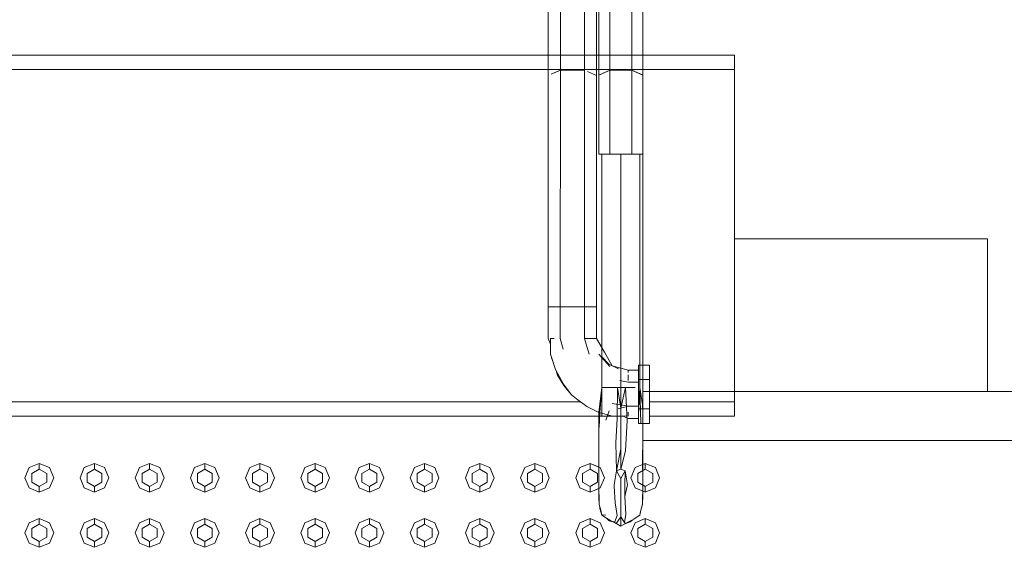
# Model space of a CAD drawing. Header units: millimetres. Extents: x 321 to 585, y -277 to 9.
# Tile 737 of 1056: x 354.607 to 356.32, y -33.386 to -32.468. Entities that reach past the tile are written whole.
import ezdxf

# ---------------------------------------------------------------- set-up
doc = ezdxf.new("R2010")
doc.units = ezdxf.units.MM
doc.header["$MEASUREMENT"] = 0
for name, color, linetype, lineweight in [('IFC-Corrimão-Contorno', 36, 'Continuous', 5), ('IFC-Elemento construtivo genérico-Contorno', 253, 'Continuous', 5), ('IFC-Escada-Contorno', 32, 'Continuous', 5), ('IFC-Laje-Contorno', 134, 'Continuous', 5), ('IFC-Lance de escada-Contorno', 32, 'Continuous', 5), ('IFC-Parede-Contorno', 42, 'Continuous', 5)]:
    doc.layers.add(name, color=color, linetype=linetype, lineweight=lineweight)

msp = doc.modelspace()

# ---------------------------------------------------------------- linework, layer by layer
at = {"layer": 'IFC-Corrimão-Contorno', "color": 7, "lineweight": 5}
for p, q in [((355.6145, -32.5639), (355.6145, -31.5014)), ((355.6336, -32.5554), (355.6336, -31.5014)), ((355.6717, -32.5554), (355.6717, -31.5014)), ((355.6145, -32.5639), (355.6336, -32.5554)), ((355.6145, -32.5639), (355.6288, -32.5576)), ((355.6145, -32.5639), (355.6193, -32.5618)), ((355.6145, -32.7014), (355.6145, -32.5639)), ((355.6193, -32.5618), (355.6288, -32.5576)), ((355.6288, -32.5576), (355.6336, -32.5554)), ((355.6336, -32.7014), (355.6336, -32.5554)), ((355.6336, -32.5554), (355.6717, -32.5554)), ((355.6717, -32.7014), (355.6717, -32.5554)), ((355.6717, -32.5554), (355.6764, -32.5576)), ((355.6717, -32.5554), (355.6907, -32.5639)), ((355.6717, -32.5554), (355.6812, -32.5597)), ((355.6717, -32.5554), (355.6844, -32.5611)), ((355.6717, -32.5554), (355.686, -32.5618)), ((355.6764, -32.5576), (355.6907, -32.5639)), ((355.6764, -32.5576), (355.6812, -32.5597)), ((355.6812, -32.5597), (355.6907, -32.5639)), ((355.6844, -32.5611), (355.6907, -32.5639)), ((355.686, -32.5618), (355.6907, -32.5639)), ((355.6145, -32.7014), (355.6336, -32.7014)), ((355.6196, -33.1078), (355.6196, -32.7014)), ((355.6336, -32.7014), (355.6717, -32.7014)), ((355.6526, -33.1078), (355.6526, -32.7014)), ((355.6717, -32.7014), (355.6841, -32.7014)), ((355.6841, -32.7014), (355.6907, -32.7014)), ((355.6856, -33.1078), (355.6856, -32.7014)), ((355.6146, -33.1513), (355.6196, -33.1078)), ((355.6163, -33.1514), (355.6196, -33.1078)), ((355.6196, -33.1575), (355.6196, -33.1078)), ((355.6196, -33.1078), (355.6526, -33.1078)), ((355.6279, -33.1078), (355.6361, -33.1078)), ((355.6361, -33.1078), (355.6467, -33.1078)), ((355.6461, -33.1619), (355.6467, -33.1078)), ((355.6467, -33.1078), (355.6526, -33.1435)), ((355.6467, -33.1078), (355.6526, -33.1078)), ((355.6526, -33.1435), (355.6526, -33.1078)), ((355.6526, -33.1435), (355.6609, -33.1078)), ((355.6526, -33.1078), (355.6774, -33.1078)), ((355.6526, -33.1078), (355.6609, -33.1078)), ((355.6609, -33.1078), (355.6637, -33.165)), ((355.6609, -33.1078), (355.6691, -33.1078)), ((355.6831, -33.1551), (355.6856, -33.1078)), ((355.6856, -33.1078), (355.6877, -33.1689)), ((355.6856, -33.1078), (355.6903, -33.1379)), ((355.6145, -33.1952), (355.6146, -33.1513)), ((355.6146, -33.1513), (355.6149, -33.1772)), ((355.6149, -33.1772), (355.6163, -33.1514)), ((355.6268, -33.1646), (355.6321, -33.1481)), ((355.6526, -33.1787), (355.6526, -33.1435)), ((355.6903, -33.1379), (355.6907, -33.1513)), ((355.6439, -33.2041), (355.6461, -33.1619)), ((355.6609, -33.2182), (355.6637, -33.165)), ((355.6526, -33.2142), (355.6526, -33.1787)), ((355.6526, -33.1791), (355.6526, -33.1787)), ((355.6526, -33.2497), (355.6526, -33.1791)), ((355.6145, -33.1952), (355.6146, -33.2377)), ((355.6145, -33.2078), (355.6145, -33.2045)), ((355.6439, -33.2041), (355.6452, -33.2527)), ((355.6906, -33.2377), (355.6907, -33.1952)), ((355.6907, -33.2041), (355.6907, -33.2078)), ((355.6145, -33.2078), (355.6146, -33.2388)), ((355.6452, -33.2527), (355.6526, -33.2142)), ((355.6526, -33.2497), (355.6609, -33.2182)), ((355.6907, -33.2409), (355.6907, -33.2078)), ((355.6146, -33.2656), (355.6146, -33.2377)), ((355.6146, -33.2388), (355.6146, -33.2524)), ((355.6906, -33.2377), (355.6907, -33.264)), ((355.641, -33.2769), (355.6452, -33.2527)), ((355.6452, -33.2527), (355.6526, -33.2497)), ((355.6452, -33.2527), (355.6526, -33.2661)), ((355.6526, -33.2497), (355.66, -33.2526)), ((355.6526, -33.2661), (355.66, -33.2526)), ((355.6598, -33.2771), (355.66, -33.2526)), ((355.66, -33.2526), (355.6643, -33.2769)), ((355.6907, -33.2525), (355.6907, -33.2409)), ((355.6145, -33.286), (355.6146, -33.2656)), ((355.6526, -33.2825), (355.6526, -33.2661)), ((355.6907, -33.264), (355.6907, -33.286)), ((355.6145, -33.286), (355.6147, -33.3008)), ((355.6145, -33.29), (355.6145, -33.2866)), ((355.6145, -33.29), (355.6146, -33.3042)), ((355.641, -33.2769), (355.6411, -33.2796)), ((355.6411, -33.2796), (355.6429, -33.3084)), ((355.6526, -33.2991), (355.6526, -33.2825)), ((355.6596, -33.2971), (355.6598, -33.2771)), ((355.6596, -33.2971), (355.6637, -33.2793)), ((355.6637, -33.2793), (355.6643, -33.2769)), ((355.6905, -33.3008), (355.6907, -33.286)), ((355.6907, -33.288), (355.6907, -33.2957)), ((355.6146, -33.3042), (355.6148, -33.3046)), ((355.6146, -33.3042), (355.6148, -33.3047)), ((355.6147, -33.3008), (355.6149, -33.3115)), ((355.6526, -33.3158), (355.6526, -33.2991)), ((355.6596, -33.2971), (355.6613, -33.3283)), ((355.6903, -33.3115), (355.6905, -33.3008)), ((355.6905, -33.3109), (355.6907, -33.2957)), ((355.6149, -33.3115), (355.6177, -33.3213)), ((355.616, -33.3152), (355.6163, -33.318)), ((355.6163, -33.318), (355.6196, -33.3301)), ((355.6177, -33.3213), (355.6196, -33.3301)), ((355.6429, -33.3084), (355.646, -33.3307)), ((355.6526, -33.3325), (355.6526, -33.3158)), ((355.6856, -33.3301), (355.6875, -33.3213)), ((355.6856, -33.3301), (355.687, -33.3235)), ((355.687, -33.3235), (355.6905, -33.3109)), ((355.6875, -33.3213), (355.6903, -33.3115)), ((355.6196, -33.3301), (355.6216, -33.3294)), ((355.6196, -33.3301), (355.6279, -33.3348)), ((355.6216, -33.3294), (355.6264, -33.3299)), ((355.6279, -33.3348), (355.6335, -33.3384)), ((355.6279, -33.3348), (355.6321, -33.3397)), ((355.6321, -33.3397), (355.6389, -33.3416)), ((355.6335, -33.3384), (355.6419, -33.3427)), ((355.6385, -33.341), (355.6526, -33.3491)), ((355.6386, -33.341), (355.6444, -33.3444)), ((355.6389, -33.3416), (355.6467, -33.3457)), ((355.6419, -33.3427), (355.646, -33.3307)), ((355.6444, -33.3443), (355.6526, -33.3325)), ((355.6526, -33.3491), (355.6526, -33.3325)), ((355.6526, -33.3325), (355.659, -33.3424)), ((355.6585, -33.3457), (355.669, -33.3412)), ((355.659, -33.3424), (355.6613, -33.3283)), ((355.6609, -33.3444), (355.666, -33.3417)), ((355.666, -33.3417), (355.6752, -33.3371)), ((355.669, -33.3412), (355.6728, -33.3383)), ((355.6752, -33.3371), (355.6774, -33.3348)), ((355.6774, -33.3348), (355.6856, -33.3301)), ((355.6419, -33.3427), (355.6444, -33.3444)), ((355.6444, -33.3444), (355.6444, -33.3443)), ((355.6444, -33.3444), (355.6526, -33.3491)), ((355.6526, -33.3491), (355.6609, -33.3443)), ((355.6526, -33.3491), (355.6609, -33.3444)), ((355.6526, -33.3491), (355.6609, -33.3444)), ((355.659, -33.3424), (355.6611, -33.3446)), ((355.6609, -33.3444), (355.661, -33.3446))]:
    msp.add_line(p, q, dxfattribs=at)
at = {"layer": 'IFC-Elemento construtivo genérico-Contorno', "lineweight": 5}
for p, q in [((354.6157, -33.2648), (354.623, -33.2471)), ((354.6157, -33.2648), (354.623, -33.2471)), ((354.623, -33.2471), (354.6407, -33.2398)), ((354.623, -33.2471), (354.6407, -33.2398)), ((354.6277, -33.2573), (354.6407, -33.2498)), ((354.6277, -33.2573), (354.6407, -33.2498)), ((354.6407, -33.2498), (354.6407, -33.2398)), ((354.6407, -33.2398), (354.6584, -33.2471)), ((354.6407, -33.2498), (354.6407, -33.2398)), ((354.6407, -33.2398), (354.6584, -33.2471)), ((354.6407, -33.2498), (354.6537, -33.2573)), ((354.6407, -33.2498), (354.6537, -33.2573)), ((354.6584, -33.2471), (354.6657, -33.2648)), ((354.6584, -33.2471), (354.6657, -33.2648)), ((354.7117, -33.2648), (354.719, -33.2471)), ((354.7117, -33.2648), (354.719, -33.2471)), ((354.719, -33.2471), (354.7367, -33.2398)), ((354.719, -33.2471), (354.7367, -33.2398)), ((354.7237, -33.2573), (354.7367, -33.2498)), ((354.7237, -33.2573), (354.7367, -33.2498)), ((354.7367, -33.2498), (354.7367, -33.2398)), ((354.7367, -33.2398), (354.7544, -33.2471)), ((354.7367, -33.2498), (354.7367, -33.2398)), ((354.7367, -33.2398), (354.7544, -33.2471)), ((354.7367, -33.2498), (354.7497, -33.2573)), ((354.7367, -33.2498), (354.7497, -33.2573)), ((354.7544, -33.2471), (354.7617, -33.2648)), ((354.7544, -33.2471), (354.7617, -33.2648)), ((354.8077, -33.2648), (354.815, -33.2471)), ((354.8077, -33.2648), (354.815, -33.2471)), ((354.815, -33.2471), (354.8327, -33.2398)), ((354.815, -33.2471), (354.8327, -33.2398)), ((354.8197, -33.2573), (354.8327, -33.2498)), ((354.8197, -33.2573), (354.8327, -33.2498)), ((354.8327, -33.2498), (354.8327, -33.2398)), ((354.8327, -33.2398), (354.8504, -33.2471)), ((354.8327, -33.2498), (354.8327, -33.2398)), ((354.8327, -33.2398), (354.8504, -33.2471)), ((354.8327, -33.2498), (354.8457, -33.2573)), ((354.8327, -33.2498), (354.8457, -33.2573)), ((354.8504, -33.2471), (354.8577, -33.2648)), ((354.8504, -33.2471), (354.8577, -33.2648)), ((354.9037, -33.2648), (354.911, -33.2471)), ((354.9037, -33.2648), (354.911, -33.2471)), ((354.911, -33.2471), (354.9287, -33.2398)), ((354.911, -33.2471), (354.9287, -33.2398)), ((354.9157, -33.2573), (354.9287, -33.2498)), ((354.9157, -33.2573), (354.9287, -33.2498)), ((354.9287, -33.2498), (354.9287, -33.2398)), ((354.9287, -33.2398), (354.9464, -33.2471)), ((354.9287, -33.2498), (354.9287, -33.2398)), ((354.9287, -33.2398), (354.9464, -33.2471)), ((354.9287, -33.2498), (354.9417, -33.2573)), ((354.9287, -33.2498), (354.9417, -33.2573)), ((354.9464, -33.2471), (354.9537, -33.2648)), ((354.9464, -33.2471), (354.9537, -33.2648)), ((354.9997, -33.2648), (355.007, -33.2471)), ((354.9997, -33.2648), (355.007, -33.2471)), ((355.007, -33.2471), (355.0247, -33.2398)), ((355.007, -33.2471), (355.0247, -33.2398)), ((355.0117, -33.2573), (355.0247, -33.2498)), ((355.0117, -33.2573), (355.0247, -33.2498)), ((355.0247, -33.2498), (355.0247, -33.2398)), ((355.0247, -33.2398), (355.0424, -33.2471)), ((355.0247, -33.2498), (355.0247, -33.2398)), ((355.0247, -33.2398), (355.0424, -33.2471)), ((355.0247, -33.2498), (355.0377, -33.2573)), ((355.0247, -33.2498), (355.0377, -33.2573)), ((355.0424, -33.2471), (355.0497, -33.2648)), ((355.0424, -33.2471), (355.0497, -33.2648)), ((355.0957, -33.2648), (355.103, -33.2471)), ((355.0957, -33.2648), (355.103, -33.2471)), ((355.103, -33.2471), (355.1207, -33.2398)), ((355.103, -33.2471), (355.1207, -33.2398)), ((355.1077, -33.2573), (355.1207, -33.2498)), ((355.1077, -33.2573), (355.1207, -33.2498)), ((355.1207, -33.2498), (355.1207, -33.2398)), ((355.1207, -33.2398), (355.1384, -33.2471)), ((355.1207, -33.2498), (355.1207, -33.2398)), ((355.1207, -33.2398), (355.1384, -33.2471)), ((355.1207, -33.2498), (355.1337, -33.2573)), ((355.1207, -33.2498), (355.1337, -33.2573)), ((355.1384, -33.2471), (355.1457, -33.2648)), ((355.1384, -33.2471), (355.1457, -33.2648)), ((355.1901, -33.2648), (355.1975, -33.2471)), ((355.1901, -33.2648), (355.1975, -33.2471)), ((355.1975, -33.2471), (355.2151, -33.2398)), ((355.1975, -33.2471), (355.2151, -33.2398)), ((355.2021, -33.2573), (355.2151, -33.2498)), ((355.2021, -33.2573), (355.2151, -33.2498)), ((355.2151, -33.2498), (355.2151, -33.2398)), ((355.2151, -33.2398), (355.2328, -33.2471)), ((355.2151, -33.2498), (355.2151, -33.2398)), ((355.2151, -33.2398), (355.2328, -33.2471)), ((355.2151, -33.2498), (355.2281, -33.2573)), ((355.2151, -33.2498), (355.2281, -33.2573)), ((355.2328, -33.2471), (355.2401, -33.2648)), ((355.2328, -33.2471), (355.2401, -33.2648)), ((355.2861, -33.2648), (355.2935, -33.2471)), ((355.2861, -33.2648), (355.2935, -33.2471)), ((355.2935, -33.2471), (355.3111, -33.2398)), ((355.2935, -33.2471), (355.3111, -33.2398)), ((355.2981, -33.2573), (355.3111, -33.2498)), ((355.2981, -33.2573), (355.3111, -33.2498)), ((355.3111, -33.2498), (355.3111, -33.2398)), ((355.3111, -33.2398), (355.3288, -33.2471)), ((355.3111, -33.2498), (355.3111, -33.2398)), ((355.3111, -33.2398), (355.3288, -33.2471)), ((355.3111, -33.2498), (355.3241, -33.2573)), ((355.3111, -33.2498), (355.3241, -33.2573)), ((355.3288, -33.2471), (355.3361, -33.2648)), ((355.3288, -33.2471), (355.3361, -33.2648)), ((355.3821, -33.2648), (355.3895, -33.2471)), ((355.3821, -33.2648), (355.3895, -33.2471)), ((355.3895, -33.2471), (355.4071, -33.2398)), ((355.3895, -33.2471), (355.4071, -33.2398)), ((355.3941, -33.2573), (355.4071, -33.2498)), ((355.3941, -33.2573), (355.4071, -33.2498)), ((355.4071, -33.2498), (355.4071, -33.2398)), ((355.4071, -33.2398), (355.4248, -33.2471)), ((355.4071, -33.2498), (355.4071, -33.2398)), ((355.4071, -33.2398), (355.4248, -33.2471)), ((355.4071, -33.2498), (355.4201, -33.2573)), ((355.4071, -33.2498), (355.4201, -33.2573)), ((355.4248, -33.2471), (355.4321, -33.2648)), ((355.4248, -33.2471), (355.4321, -33.2648)), ((355.4781, -33.2648), (355.4855, -33.2471)), ((355.4781, -33.2648), (355.4855, -33.2471)), ((355.4855, -33.2471), (355.5031, -33.2398)), ((355.4855, -33.2471), (355.5031, -33.2398)), ((355.4901, -33.2573), (355.5031, -33.2498)), ((355.4901, -33.2573), (355.5031, -33.2498)), ((355.5031, -33.2498), (355.5031, -33.2398)), ((355.5031, -33.2398), (355.5208, -33.2471)), ((355.5031, -33.2498), (355.5031, -33.2398)), ((355.5031, -33.2398), (355.5208, -33.2471)), ((355.5031, -33.2498), (355.5161, -33.2573)), ((355.5031, -33.2498), (355.5161, -33.2573)), ((355.5208, -33.2471), (355.5281, -33.2648)), ((355.5208, -33.2471), (355.5281, -33.2648)), ((355.5741, -33.2648), (355.5815, -33.2471)), ((355.5741, -33.2648), (355.5815, -33.2471)), ((355.5815, -33.2471), (355.5991, -33.2398)), ((355.5815, -33.2471), (355.5991, -33.2398)), ((355.5861, -33.2573), (355.5991, -33.2498)), ((355.5861, -33.2573), (355.5991, -33.2498)), ((355.5991, -33.2498), (355.5991, -33.2398)), ((355.5991, -33.2398), (355.6168, -33.2471)), ((355.5991, -33.2498), (355.5991, -33.2398)), ((355.5991, -33.2398), (355.6146, -33.2462)), ((355.5991, -33.2498), (355.6121, -33.2573)), ((355.5991, -33.2498), (355.6121, -33.2573)), ((355.6168, -33.2471), (355.6241, -33.2648)), ((355.6701, -33.2648), (355.6775, -33.2471)), ((355.6775, -33.2471), (355.6951, -33.2398)), ((355.6821, -33.2573), (355.6951, -33.2498)), ((355.6907, -33.2417), (355.6951, -33.2398)), ((355.6907, -33.2524), (355.6951, -33.2498)), ((355.6951, -33.2498), (355.6951, -33.2398)), ((355.6951, -33.2398), (355.7128, -33.2471)), ((355.6951, -33.2498), (355.6951, -33.2398)), ((355.6951, -33.2398), (355.7128, -33.2471)), ((355.6951, -33.2498), (355.7081, -33.2573)), ((355.6951, -33.2498), (355.7081, -33.2573)), ((355.7128, -33.2471), (355.7201, -33.2648)), ((355.7128, -33.2471), (355.7201, -33.2648)), ((354.6157, -33.2648), (354.623, -33.2825)), ((354.6157, -33.2648), (354.623, -33.2825)), ((354.6277, -33.2723), (354.6277, -33.2573)), ((354.6277, -33.2723), (354.6277, -33.2573)), ((354.6277, -33.2723), (354.6407, -33.2798)), ((354.6277, -33.2723), (354.6407, -33.2798)), ((354.6407, -33.2798), (354.6537, -33.2723)), ((354.6407, -33.2798), (354.6537, -33.2723)), ((354.6537, -33.2723), (354.6537, -33.2573)), ((354.6537, -33.2723), (354.6537, -33.2573)), ((354.6584, -33.2825), (354.6657, -33.2648)), ((354.6584, -33.2825), (354.6657, -33.2648)), ((354.7117, -33.2648), (354.719, -33.2825)), ((354.7117, -33.2648), (354.719, -33.2825)), ((354.7237, -33.2723), (354.7237, -33.2573)), ((354.7237, -33.2723), (354.7237, -33.2573)), ((354.7237, -33.2723), (354.7367, -33.2798)), ((354.7237, -33.2723), (354.7367, -33.2798)), ((354.7367, -33.2798), (354.7497, -33.2723)), ((354.7367, -33.2798), (354.7497, -33.2723)), ((354.7497, -33.2723), (354.7497, -33.2573)), ((354.7497, -33.2723), (354.7497, -33.2573)), ((354.7544, -33.2825), (354.7617, -33.2648)), ((354.7544, -33.2825), (354.7617, -33.2648)), ((354.8077, -33.2648), (354.815, -33.2825)), ((354.8077, -33.2648), (354.815, -33.2825)), ((354.8197, -33.2723), (354.8197, -33.2573)), ((354.8197, -33.2723), (354.8197, -33.2573)), ((354.8197, -33.2723), (354.8327, -33.2798)), ((354.8197, -33.2723), (354.8327, -33.2798)), ((354.8327, -33.2798), (354.8457, -33.2723)), ((354.8327, -33.2798), (354.8457, -33.2723)), ((354.8457, -33.2723), (354.8457, -33.2573)), ((354.8457, -33.2723), (354.8457, -33.2573)), ((354.8504, -33.2825), (354.8577, -33.2648)), ((354.8504, -33.2825), (354.8577, -33.2648)), ((354.9037, -33.2648), (354.911, -33.2825)), ((354.9037, -33.2648), (354.911, -33.2825)), ((354.9157, -33.2723), (354.9157, -33.2573)), ((354.9157, -33.2723), (354.9157, -33.2573)), ((354.9157, -33.2723), (354.9287, -33.2798)), ((354.9157, -33.2723), (354.9287, -33.2798)), ((354.9287, -33.2798), (354.9417, -33.2723)), ((354.9287, -33.2798), (354.9417, -33.2723)), ((354.9417, -33.2723), (354.9417, -33.2573)), ((354.9417, -33.2723), (354.9417, -33.2573)), ((354.9464, -33.2825), (354.9537, -33.2648)), ((354.9464, -33.2825), (354.9537, -33.2648)), ((354.9997, -33.2648), (355.007, -33.2825)), ((354.9997, -33.2648), (355.007, -33.2825)), ((355.0117, -33.2723), (355.0117, -33.2573)), ((355.0117, -33.2723), (355.0117, -33.2573)), ((355.0117, -33.2723), (355.0247, -33.2798)), ((355.0117, -33.2723), (355.0247, -33.2798)), ((355.0247, -33.2798), (355.0377, -33.2723)), ((355.0247, -33.2798), (355.0377, -33.2723)), ((355.0377, -33.2723), (355.0377, -33.2573)), ((355.0377, -33.2723), (355.0377, -33.2573)), ((355.0424, -33.2825), (355.0497, -33.2648)), ((355.0424, -33.2825), (355.0497, -33.2648)), ((355.0957, -33.2648), (355.103, -33.2825)), ((355.0957, -33.2648), (355.103, -33.2825)), ((355.1077, -33.2723), (355.1077, -33.2573)), ((355.1077, -33.2723), (355.1077, -33.2573)), ((355.1077, -33.2723), (355.1207, -33.2798)), ((355.1077, -33.2723), (355.1207, -33.2798)), ((355.1207, -33.2798), (355.1337, -33.2723)), ((355.1207, -33.2798), (355.1337, -33.2723)), ((355.1337, -33.2723), (355.1337, -33.2573)), ((355.1337, -33.2723), (355.1337, -33.2573)), ((355.1384, -33.2825), (355.1457, -33.2648)), ((355.1384, -33.2825), (355.1457, -33.2648)), ((355.1901, -33.2648), (355.1975, -33.2825)), ((355.1901, -33.2648), (355.1975, -33.2825)), ((355.2021, -33.2723), (355.2021, -33.2573)), ((355.2021, -33.2723), (355.2021, -33.2573)), ((355.2021, -33.2723), (355.2151, -33.2798)), ((355.2021, -33.2723), (355.2151, -33.2798)), ((355.2151, -33.2798), (355.2281, -33.2723)), ((355.2151, -33.2798), (355.2281, -33.2723)), ((355.2281, -33.2723), (355.2281, -33.2573)), ((355.2281, -33.2723), (355.2281, -33.2573)), ((355.2328, -33.2825), (355.2401, -33.2648)), ((355.2328, -33.2825), (355.2401, -33.2648)), ((355.2861, -33.2648), (355.2935, -33.2825)), ((355.2861, -33.2648), (355.2935, -33.2825)), ((355.2981, -33.2723), (355.2981, -33.2573)), ((355.2981, -33.2723), (355.2981, -33.2573)), ((355.2981, -33.2723), (355.3111, -33.2798)), ((355.2981, -33.2723), (355.3111, -33.2798)), ((355.3111, -33.2798), (355.3241, -33.2723)), ((355.3111, -33.2798), (355.3241, -33.2723)), ((355.3241, -33.2723), (355.3241, -33.2573)), ((355.3241, -33.2723), (355.3241, -33.2573)), ((355.3288, -33.2825), (355.3361, -33.2648)), ((355.3288, -33.2825), (355.3361, -33.2648)), ((355.3821, -33.2648), (355.3895, -33.2825)), ((355.3821, -33.2648), (355.3895, -33.2825)), ((355.3941, -33.2723), (355.3941, -33.2573)), ((355.3941, -33.2723), (355.3941, -33.2573)), ((355.3941, -33.2723), (355.4071, -33.2798)), ((355.3941, -33.2723), (355.4071, -33.2798)), ((355.4071, -33.2798), (355.4201, -33.2723)), ((355.4071, -33.2798), (355.4201, -33.2723)), ((355.4201, -33.2723), (355.4201, -33.2573)), ((355.4201, -33.2723), (355.4201, -33.2573)), ((355.4248, -33.2825), (355.4321, -33.2648)), ((355.4248, -33.2825), (355.4321, -33.2648)), ((355.4781, -33.2648), (355.4855, -33.2825)), ((355.4781, -33.2648), (355.4855, -33.2825)), ((355.4901, -33.2723), (355.4901, -33.2573)), ((355.4901, -33.2723), (355.4901, -33.2573)), ((355.4901, -33.2723), (355.5031, -33.2798)), ((355.4901, -33.2723), (355.5031, -33.2798)), ((355.5031, -33.2798), (355.5161, -33.2723)), ((355.5031, -33.2798), (355.5161, -33.2723)), ((355.5161, -33.2723), (355.5161, -33.2573)), ((355.5161, -33.2723), (355.5161, -33.2573)), ((355.5208, -33.2825), (355.5281, -33.2648)), ((355.5208, -33.2825), (355.5281, -33.2648)), ((355.5741, -33.2648), (355.5815, -33.2825)), ((355.5741, -33.2648), (355.5815, -33.2825)), ((355.5861, -33.2723), (355.5861, -33.2573)), ((355.5861, -33.2723), (355.5861, -33.2573)), ((355.5861, -33.2723), (355.5991, -33.2798)), ((355.5861, -33.2723), (355.5991, -33.2798)), ((355.5991, -33.2798), (355.6121, -33.2723)), ((355.5991, -33.2798), (355.6121, -33.2723)), ((355.6121, -33.2723), (355.6121, -33.2573)), ((355.6121, -33.2723), (355.6121, -33.2573)), ((355.6168, -33.2825), (355.6241, -33.2648)), ((355.6701, -33.2648), (355.6775, -33.2825)), ((355.6821, -33.2723), (355.6821, -33.2573)), ((355.6821, -33.2723), (355.6951, -33.2798)), ((355.6951, -33.2798), (355.7081, -33.2723)), ((355.6951, -33.2798), (355.7081, -33.2723)), ((355.7081, -33.2723), (355.7081, -33.2573)), ((355.7081, -33.2723), (355.7081, -33.2573)), ((355.7128, -33.2825), (355.7201, -33.2648)), ((355.7128, -33.2825), (355.7201, -33.2648)), ((354.623, -33.2825), (354.6407, -33.2898)), ((354.623, -33.2825), (354.6407, -33.2898)), ((354.6407, -33.2898), (354.6407, -33.2798)), ((354.6407, -33.2898), (354.6407, -33.2798)), ((354.6407, -33.2898), (354.6584, -33.2825)), ((354.6407, -33.2898), (354.6584, -33.2825)), ((354.719, -33.2825), (354.7367, -33.2898)), ((354.719, -33.2825), (354.7367, -33.2898)), ((354.7367, -33.2898), (354.7367, -33.2798)), ((354.7367, -33.2898), (354.7367, -33.2798)), ((354.7367, -33.2898), (354.7544, -33.2825)), ((354.7367, -33.2898), (354.7544, -33.2825)), ((354.815, -33.2825), (354.8327, -33.2898)), ((354.815, -33.2825), (354.8327, -33.2898)), ((354.8327, -33.2898), (354.8327, -33.2798)), ((354.8327, -33.2898), (354.8327, -33.2798)), ((354.8327, -33.2898), (354.8504, -33.2825)), ((354.8327, -33.2898), (354.8504, -33.2825)), ((354.911, -33.2825), (354.9287, -33.2898)), ((354.911, -33.2825), (354.9287, -33.2898)), ((354.9287, -33.2898), (354.9287, -33.2798)), ((354.9287, -33.2898), (354.9287, -33.2798)), ((354.9287, -33.2898), (354.9464, -33.2825)), ((354.9287, -33.2898), (354.9464, -33.2825)), ((355.007, -33.2825), (355.0247, -33.2898)), ((355.007, -33.2825), (355.0247, -33.2898)), ((355.0247, -33.2898), (355.0247, -33.2798)), ((355.0247, -33.2898), (355.0247, -33.2798)), ((355.0247, -33.2898), (355.0424, -33.2825)), ((355.0247, -33.2898), (355.0424, -33.2825)), ((355.103, -33.2825), (355.1207, -33.2898)), ((355.103, -33.2825), (355.1207, -33.2898)), ((355.1207, -33.2898), (355.1207, -33.2798)), ((355.1207, -33.2898), (355.1207, -33.2798)), ((355.1207, -33.2898), (355.1384, -33.2825)), ((355.1207, -33.2898), (355.1384, -33.2825)), ((355.1975, -33.2825), (355.2151, -33.2898)), ((355.1975, -33.2825), (355.2151, -33.2898)), ((355.2151, -33.2898), (355.2151, -33.2798)), ((355.2151, -33.2898), (355.2151, -33.2798)), ((355.2151, -33.2898), (355.2328, -33.2825)), ((355.2151, -33.2898), (355.2328, -33.2825)), ((355.2935, -33.2825), (355.3111, -33.2898)), ((355.2935, -33.2825), (355.3111, -33.2898)), ((355.3111, -33.2898), (355.3111, -33.2798)), ((355.3111, -33.2898), (355.3111, -33.2798)), ((355.3111, -33.2898), (355.3288, -33.2825)), ((355.3111, -33.2898), (355.3288, -33.2825)), ((355.3895, -33.2825), (355.4071, -33.2898)), ((355.3895, -33.2825), (355.4071, -33.2898)), ((355.4071, -33.2898), (355.4071, -33.2798)), ((355.4071, -33.2898), (355.4071, -33.2798)), ((355.4071, -33.2898), (355.4248, -33.2825)), ((355.4071, -33.2898), (355.4248, -33.2825)), ((355.4855, -33.2825), (355.5031, -33.2898)), ((355.4855, -33.2825), (355.5031, -33.2898)), ((355.5031, -33.2898), (355.5031, -33.2798)), ((355.5031, -33.2898), (355.5031, -33.2798)), ((355.5031, -33.2898), (355.5208, -33.2825)), ((355.5031, -33.2898), (355.5208, -33.2825)), ((355.5815, -33.2825), (355.5991, -33.2898)), ((355.5815, -33.2825), (355.5991, -33.2898)), ((355.5991, -33.2898), (355.5991, -33.2798)), ((355.5991, -33.2898), (355.5991, -33.2798)), ((355.5991, -33.2898), (355.6168, -33.2825)), ((355.5991, -33.2898), (355.6145, -33.2834)), ((355.6775, -33.2825), (355.6951, -33.2898)), ((355.6907, -33.2772), (355.6951, -33.2798)), ((355.6907, -33.288), (355.6951, -33.2898)), ((355.6951, -33.2898), (355.6951, -33.2798)), ((355.6951, -33.2898), (355.6951, -33.2798)), ((355.6951, -33.2898), (355.7128, -33.2825)), ((355.6951, -33.2898), (355.7128, -33.2825)), ((354.623, -33.3431), (354.6407, -33.3358)), ((354.623, -33.3431), (354.6407, -33.3358)), ((354.6407, -33.3458), (354.6407, -33.3358)), ((354.6407, -33.3358), (354.6584, -33.3431)), ((354.6407, -33.3458), (354.6407, -33.3358)), ((354.6407, -33.3358), (354.6584, -33.3431)), ((354.719, -33.3431), (354.7367, -33.3358)), ((354.719, -33.3431), (354.7367, -33.3358)), ((354.7367, -33.3458), (354.7367, -33.3358)), ((354.7367, -33.3358), (354.7544, -33.3431)), ((354.7367, -33.3458), (354.7367, -33.3358)), ((354.7367, -33.3358), (354.7544, -33.3431)), ((354.815, -33.3431), (354.8327, -33.3358)), ((354.815, -33.3431), (354.8327, -33.3358)), ((354.8327, -33.3458), (354.8327, -33.3358)), ((354.8327, -33.3358), (354.8504, -33.3431)), ((354.8327, -33.3458), (354.8327, -33.3358)), ((354.8327, -33.3358), (354.8504, -33.3431)), ((354.911, -33.3431), (354.9287, -33.3358)), ((354.911, -33.3431), (354.9287, -33.3358)), ((354.9287, -33.3458), (354.9287, -33.3358)), ((354.9287, -33.3358), (354.9464, -33.3431)), ((354.9287, -33.3458), (354.9287, -33.3358)), ((354.9287, -33.3358), (354.9464, -33.3431)), ((355.007, -33.3431), (355.0247, -33.3358)), ((355.007, -33.3431), (355.0247, -33.3358)), ((355.0247, -33.3458), (355.0247, -33.3358)), ((355.0247, -33.3358), (355.0424, -33.3431)), ((355.0247, -33.3458), (355.0247, -33.3358)), ((355.0247, -33.3358), (355.0424, -33.3431)), ((355.103, -33.3431), (355.1207, -33.3358)), ((355.103, -33.3431), (355.1207, -33.3358)), ((355.1207, -33.3458), (355.1207, -33.3358)), ((355.1207, -33.3358), (355.1384, -33.3431)), ((355.1207, -33.3458), (355.1207, -33.3358)), ((355.1207, -33.3358), (355.1384, -33.3431)), ((355.1975, -33.3431), (355.2151, -33.3358)), ((355.1975, -33.3431), (355.2151, -33.3358)), ((355.2151, -33.3458), (355.2151, -33.3358)), ((355.2151, -33.3358), (355.2328, -33.3431)), ((355.2151, -33.3458), (355.2151, -33.3358)), ((355.2151, -33.3358), (355.2328, -33.3431)), ((355.2935, -33.3431), (355.3111, -33.3358)), ((355.2935, -33.3431), (355.3111, -33.3358)), ((355.3111, -33.3458), (355.3111, -33.3358)), ((355.3111, -33.3358), (355.3288, -33.3431)), ((355.3111, -33.3458), (355.3111, -33.3358)), ((355.3111, -33.3358), (355.3288, -33.3431)), ((355.3895, -33.3431), (355.4071, -33.3358)), ((355.3895, -33.3431), (355.4071, -33.3358)), ((355.4071, -33.3458), (355.4071, -33.3358)), ((355.4071, -33.3358), (355.4248, -33.3431)), ((355.4071, -33.3458), (355.4071, -33.3358)), ((355.4071, -33.3358), (355.4248, -33.3431)), ((355.4855, -33.3431), (355.5031, -33.3358)), ((355.4855, -33.3431), (355.5031, -33.3358)), ((355.5031, -33.3458), (355.5031, -33.3358)), ((355.5031, -33.3358), (355.5208, -33.3431)), ((355.5031, -33.3458), (355.5031, -33.3358)), ((355.5031, -33.3358), (355.5208, -33.3431)), ((355.5815, -33.3431), (355.5991, -33.3358)), ((355.5815, -33.3431), (355.5991, -33.3358)), ((355.5991, -33.3458), (355.5991, -33.3358)), ((355.5991, -33.3358), (355.6168, -33.3431)), ((355.5991, -33.3458), (355.5991, -33.3358)), ((355.5991, -33.3358), (355.6168, -33.3431)), ((355.6775, -33.3431), (355.6951, -33.3358)), ((355.6775, -33.3431), (355.6951, -33.3358)), ((355.6951, -33.3458), (355.6951, -33.3358)), ((355.6951, -33.3358), (355.7128, -33.3431)), ((355.6951, -33.3458), (355.6951, -33.3358)), ((355.6951, -33.3358), (355.7128, -33.3431)), ((354.6157, -33.3608), (354.623, -33.3431)), ((354.6157, -33.3608), (354.623, -33.3431)), ((354.6277, -33.3533), (354.6407, -33.3458)), ((354.6277, -33.3533), (354.6407, -33.3458)), ((354.6277, -33.3683), (354.6277, -33.3533)), ((354.6277, -33.3683), (354.6277, -33.3533)), ((354.6407, -33.3458), (354.6537, -33.3533)), ((354.6407, -33.3458), (354.6537, -33.3533)), ((354.6537, -33.3683), (354.6537, -33.3533)), ((354.6537, -33.3683), (354.6537, -33.3533)), ((354.6584, -33.3431), (354.6657, -33.3608)), ((354.6584, -33.3431), (354.6657, -33.3608)), ((354.7117, -33.3608), (354.719, -33.3431)), ((354.7117, -33.3608), (354.719, -33.3431)), ((354.7237, -33.3533), (354.7367, -33.3458)), ((354.7237, -33.3533), (354.7367, -33.3458)), ((354.7237, -33.3683), (354.7237, -33.3533)), ((354.7237, -33.3683), (354.7237, -33.3533)), ((354.7367, -33.3458), (354.7497, -33.3533)), ((354.7367, -33.3458), (354.7497, -33.3533)), ((354.7497, -33.3683), (354.7497, -33.3533)), ((354.7497, -33.3683), (354.7497, -33.3533)), ((354.7544, -33.3431), (354.7617, -33.3608)), ((354.7544, -33.3431), (354.7617, -33.3608)), ((354.8077, -33.3608), (354.815, -33.3431)), ((354.8077, -33.3608), (354.815, -33.3431)), ((354.8197, -33.3533), (354.8327, -33.3458)), ((354.8197, -33.3533), (354.8327, -33.3458)), ((354.8197, -33.3683), (354.8197, -33.3533)), ((354.8197, -33.3683), (354.8197, -33.3533)), ((354.8327, -33.3458), (354.8457, -33.3533)), ((354.8327, -33.3458), (354.8457, -33.3533)), ((354.8457, -33.3683), (354.8457, -33.3533)), ((354.8457, -33.3683), (354.8457, -33.3533)), ((354.8504, -33.3431), (354.8577, -33.3608)), ((354.8504, -33.3431), (354.8577, -33.3608)), ((354.9037, -33.3608), (354.911, -33.3431)), ((354.9037, -33.3608), (354.911, -33.3431)), ((354.9157, -33.3533), (354.9287, -33.3458)), ((354.9157, -33.3533), (354.9287, -33.3458)), ((354.9157, -33.3683), (354.9157, -33.3533)), ((354.9157, -33.3683), (354.9157, -33.3533)), ((354.9287, -33.3458), (354.9417, -33.3533)), ((354.9287, -33.3458), (354.9417, -33.3533)), ((354.9417, -33.3683), (354.9417, -33.3533)), ((354.9417, -33.3683), (354.9417, -33.3533)), ((354.9464, -33.3431), (354.9537, -33.3608)), ((354.9464, -33.3431), (354.9537, -33.3608)), ((354.9997, -33.3608), (355.007, -33.3431)), ((354.9997, -33.3608), (355.007, -33.3431)), ((355.0117, -33.3533), (355.0247, -33.3458)), ((355.0117, -33.3533), (355.0247, -33.3458)), ((355.0117, -33.3683), (355.0117, -33.3533)), ((355.0117, -33.3683), (355.0117, -33.3533)), ((355.0247, -33.3458), (355.0377, -33.3533)), ((355.0247, -33.3458), (355.0377, -33.3533)), ((355.0377, -33.3683), (355.0377, -33.3533)), ((355.0377, -33.3683), (355.0377, -33.3533)), ((355.0424, -33.3431), (355.0497, -33.3608)), ((355.0424, -33.3431), (355.0497, -33.3608)), ((355.0957, -33.3608), (355.103, -33.3431)), ((355.0957, -33.3608), (355.103, -33.3431)), ((355.1077, -33.3533), (355.1207, -33.3458)), ((355.1077, -33.3533), (355.1207, -33.3458)), ((355.1077, -33.3683), (355.1077, -33.3533)), ((355.1077, -33.3683), (355.1077, -33.3533)), ((355.1207, -33.3458), (355.1337, -33.3533)), ((355.1207, -33.3458), (355.1337, -33.3533)), ((355.1337, -33.3683), (355.1337, -33.3533)), ((355.1337, -33.3683), (355.1337, -33.3533)), ((355.1384, -33.3431), (355.1457, -33.3608)), ((355.1384, -33.3431), (355.1457, -33.3608)), ((355.1901, -33.3608), (355.1975, -33.3431)), ((355.1901, -33.3608), (355.1975, -33.3431)), ((355.2021, -33.3533), (355.2151, -33.3458)), ((355.2021, -33.3533), (355.2151, -33.3458)), ((355.2021, -33.3683), (355.2021, -33.3533)), ((355.2021, -33.3683), (355.2021, -33.3533)), ((355.2151, -33.3458), (355.2281, -33.3533)), ((355.2151, -33.3458), (355.2281, -33.3533)), ((355.2281, -33.3683), (355.2281, -33.3533)), ((355.2281, -33.3683), (355.2281, -33.3533)), ((355.2328, -33.3431), (355.2401, -33.3608)), ((355.2328, -33.3431), (355.2401, -33.3608)), ((355.2861, -33.3608), (355.2935, -33.3431)), ((355.2861, -33.3608), (355.2935, -33.3431)), ((355.2981, -33.3533), (355.3111, -33.3458)), ((355.2981, -33.3533), (355.3111, -33.3458)), ((355.2981, -33.3683), (355.2981, -33.3533)), ((355.2981, -33.3683), (355.2981, -33.3533)), ((355.3111, -33.3458), (355.3241, -33.3533)), ((355.3111, -33.3458), (355.3241, -33.3533)), ((355.3241, -33.3683), (355.3241, -33.3533)), ((355.3241, -33.3683), (355.3241, -33.3533)), ((355.3288, -33.3431), (355.3361, -33.3608)), ((355.3288, -33.3431), (355.3361, -33.3608)), ((355.3821, -33.3608), (355.3895, -33.3431)), ((355.3821, -33.3608), (355.3895, -33.3431)), ((355.3941, -33.3533), (355.4071, -33.3458)), ((355.3941, -33.3533), (355.4071, -33.3458)), ((355.3941, -33.3683), (355.3941, -33.3533)), ((355.3941, -33.3683), (355.3941, -33.3533)), ((355.4071, -33.3458), (355.4201, -33.3533)), ((355.4071, -33.3458), (355.4201, -33.3533)), ((355.4201, -33.3683), (355.4201, -33.3533)), ((355.4201, -33.3683), (355.4201, -33.3533)), ((355.4248, -33.3431), (355.4321, -33.3608)), ((355.4248, -33.3431), (355.4321, -33.3608)), ((355.4781, -33.3608), (355.4855, -33.3431)), ((355.4781, -33.3608), (355.4855, -33.3431)), ((355.4901, -33.3533), (355.5031, -33.3458)), ((355.4901, -33.3533), (355.5031, -33.3458)), ((355.4901, -33.3683), (355.4901, -33.3533)), ((355.4901, -33.3683), (355.4901, -33.3533)), ((355.5031, -33.3458), (355.5161, -33.3533)), ((355.5031, -33.3458), (355.5161, -33.3533)), ((355.5161, -33.3683), (355.5161, -33.3533)), ((355.5161, -33.3683), (355.5161, -33.3533)), ((355.5208, -33.3431), (355.5281, -33.3608)), ((355.5208, -33.3431), (355.5281, -33.3608)), ((355.5741, -33.3608), (355.5815, -33.3431)), ((355.5741, -33.3608), (355.5815, -33.3431)), ((355.5861, -33.3533), (355.5991, -33.3458)), ((355.5861, -33.3533), (355.5991, -33.3458)), ((355.5861, -33.3683), (355.5861, -33.3533)), ((355.5861, -33.3683), (355.5861, -33.3533)), ((355.5991, -33.3458), (355.6121, -33.3533)), ((355.5991, -33.3458), (355.6121, -33.3533)), ((355.6121, -33.3683), (355.6121, -33.3533)), ((355.6121, -33.3683), (355.6121, -33.3533)), ((355.6168, -33.3431), (355.6241, -33.3608)), ((355.6168, -33.3431), (355.6241, -33.3608)), ((355.6701, -33.3608), (355.6775, -33.3431)), ((355.6701, -33.3608), (355.6775, -33.3431)), ((355.6821, -33.3533), (355.6951, -33.3458)), ((355.6821, -33.3533), (355.6951, -33.3458)), ((355.6821, -33.3683), (355.6821, -33.3533)), ((355.6821, -33.3683), (355.6821, -33.3533)), ((355.6951, -33.3458), (355.7081, -33.3533)), ((355.6951, -33.3458), (355.7081, -33.3533)), ((355.7081, -33.3683), (355.7081, -33.3533)), ((355.7081, -33.3683), (355.7081, -33.3533)), ((355.7128, -33.3431), (355.7201, -33.3608)), ((355.7128, -33.3431), (355.7201, -33.3608)), ((354.6157, -33.3608), (354.623, -33.3785)), ((354.6157, -33.3608), (354.623, -33.3785)), ((354.6277, -33.3683), (354.6407, -33.3758)), ((354.6277, -33.3683), (354.6407, -33.3758)), ((354.6407, -33.3758), (354.6537, -33.3683)), ((354.6407, -33.3758), (354.6537, -33.3683)), ((354.6407, -33.3858), (354.6407, -33.3758)), ((354.6407, -33.3858), (354.6407, -33.3758)), ((354.6584, -33.3785), (354.6657, -33.3608)), ((354.6584, -33.3785), (354.6657, -33.3608)), ((354.7117, -33.3608), (354.719, -33.3785)), ((354.7117, -33.3608), (354.719, -33.3785)), ((354.7237, -33.3683), (354.7367, -33.3758)), ((354.7237, -33.3683), (354.7367, -33.3758)), ((354.7367, -33.3758), (354.7497, -33.3683)), ((354.7367, -33.3758), (354.7497, -33.3683)), ((354.7367, -33.3858), (354.7367, -33.3758)), ((354.7367, -33.3858), (354.7367, -33.3758)), ((354.7544, -33.3785), (354.7617, -33.3608)), ((354.7544, -33.3785), (354.7617, -33.3608)), ((354.8077, -33.3608), (354.815, -33.3785)), ((354.8077, -33.3608), (354.815, -33.3785)), ((354.8197, -33.3683), (354.8327, -33.3758)), ((354.8197, -33.3683), (354.8327, -33.3758)), ((354.8327, -33.3758), (354.8457, -33.3683)), ((354.8327, -33.3758), (354.8457, -33.3683)), ((354.8327, -33.3858), (354.8327, -33.3758)), ((354.8327, -33.3858), (354.8327, -33.3758)), ((354.8504, -33.3785), (354.8577, -33.3608)), ((354.8504, -33.3785), (354.8577, -33.3608)), ((354.9037, -33.3608), (354.911, -33.3785)), ((354.9037, -33.3608), (354.911, -33.3785)), ((354.9157, -33.3683), (354.9287, -33.3758)), ((354.9157, -33.3683), (354.9287, -33.3758)), ((354.9287, -33.3758), (354.9417, -33.3683)), ((354.9287, -33.3758), (354.9417, -33.3683)), ((354.9287, -33.3858), (354.9287, -33.3758)), ((354.9287, -33.3858), (354.9287, -33.3758)), ((354.9464, -33.3785), (354.9537, -33.3608)), ((354.9464, -33.3785), (354.9537, -33.3608)), ((354.9997, -33.3608), (355.007, -33.3785)), ((354.9997, -33.3608), (355.007, -33.3785)), ((355.0117, -33.3683), (355.0247, -33.3758)), ((355.0117, -33.3683), (355.0247, -33.3758)), ((355.0247, -33.3758), (355.0377, -33.3683)), ((355.0247, -33.3758), (355.0377, -33.3683)), ((355.0247, -33.3858), (355.0247, -33.3758)), ((355.0247, -33.3858), (355.0247, -33.3758)), ((355.0424, -33.3785), (355.0497, -33.3608)), ((355.0424, -33.3785), (355.0497, -33.3608)), ((355.0957, -33.3608), (355.103, -33.3785)), ((355.0957, -33.3608), (355.103, -33.3785)), ((355.1077, -33.3683), (355.1207, -33.3758)), ((355.1077, -33.3683), (355.1207, -33.3758)), ((355.1207, -33.3758), (355.1337, -33.3683)), ((355.1207, -33.3758), (355.1337, -33.3683)), ((355.1207, -33.3858), (355.1207, -33.3758)), ((355.1207, -33.3858), (355.1207, -33.3758)), ((355.1384, -33.3785), (355.1457, -33.3608)), ((355.1384, -33.3785), (355.1457, -33.3608)), ((355.1901, -33.3608), (355.1975, -33.3785)), ((355.1901, -33.3608), (355.1975, -33.3785)), ((355.2021, -33.3683), (355.2151, -33.3758)), ((355.2021, -33.3683), (355.2151, -33.3758)), ((355.2151, -33.3758), (355.2281, -33.3683)), ((355.2151, -33.3758), (355.2281, -33.3683)), ((355.2151, -33.3858), (355.2151, -33.3758)), ((355.2151, -33.3858), (355.2151, -33.3758)), ((355.2328, -33.3785), (355.2401, -33.3608)), ((355.2328, -33.3785), (355.2401, -33.3608)), ((355.2861, -33.3608), (355.2935, -33.3785)), ((355.2861, -33.3608), (355.2935, -33.3785)), ((355.2981, -33.3683), (355.3111, -33.3758)), ((355.2981, -33.3683), (355.3111, -33.3758)), ((355.3111, -33.3758), (355.3241, -33.3683)), ((355.3111, -33.3758), (355.3241, -33.3683)), ((355.3111, -33.3858), (355.3111, -33.3758)), ((355.3111, -33.3858), (355.3111, -33.3758)), ((355.3288, -33.3785), (355.3361, -33.3608)), ((355.3288, -33.3785), (355.3361, -33.3608)), ((355.3821, -33.3608), (355.3895, -33.3785)), ((355.3821, -33.3608), (355.3895, -33.3785)), ((355.3941, -33.3683), (355.4071, -33.3758)), ((355.3941, -33.3683), (355.4071, -33.3758)), ((355.4071, -33.3758), (355.4201, -33.3683)), ((355.4071, -33.3758), (355.4201, -33.3683)), ((355.4071, -33.3858), (355.4071, -33.3758)), ((355.4071, -33.3858), (355.4071, -33.3758)), ((355.4248, -33.3785), (355.4321, -33.3608)), ((355.4248, -33.3785), (355.4321, -33.3608)), ((355.4781, -33.3608), (355.4855, -33.3785)), ((355.4781, -33.3608), (355.4855, -33.3785)), ((355.4901, -33.3683), (355.5031, -33.3758)), ((355.4901, -33.3683), (355.5031, -33.3758)), ((355.5031, -33.3758), (355.5161, -33.3683)), ((355.5031, -33.3758), (355.5161, -33.3683)), ((355.5031, -33.3858), (355.5031, -33.3758)), ((355.5031, -33.3858), (355.5031, -33.3758)), ((355.5208, -33.3785), (355.5281, -33.3608)), ((355.5208, -33.3785), (355.5281, -33.3608)), ((355.5741, -33.3608), (355.5815, -33.3785)), ((355.5741, -33.3608), (355.5815, -33.3785)), ((355.5861, -33.3683), (355.5991, -33.3758)), ((355.5861, -33.3683), (355.5991, -33.3758)), ((355.5991, -33.3758), (355.6121, -33.3683)), ((355.5991, -33.3758), (355.6121, -33.3683)), ((355.5991, -33.3858), (355.5991, -33.3758)), ((355.5991, -33.3858), (355.5991, -33.3758)), ((355.6168, -33.3785), (355.6241, -33.3608)), ((355.6168, -33.3785), (355.6241, -33.3608)), ((355.6701, -33.3608), (355.6775, -33.3785)), ((355.6701, -33.3608), (355.6775, -33.3785)), ((355.6821, -33.3683), (355.6951, -33.3758)), ((355.6821, -33.3683), (355.6951, -33.3758)), ((355.6951, -33.3758), (355.7081, -33.3683)), ((355.6951, -33.3758), (355.7081, -33.3683)), ((355.6951, -33.3858), (355.6951, -33.3758)), ((355.6951, -33.3858), (355.6951, -33.3758)), ((355.7128, -33.3785), (355.7201, -33.3608)), ((355.7128, -33.3785), (355.7201, -33.3608)), ((354.623, -33.3785), (354.6407, -33.3858)), ((354.623, -33.3785), (354.6407, -33.3858)), ((354.6407, -33.3858), (354.6584, -33.3785)), ((354.6407, -33.3858), (354.6584, -33.3785)), ((354.719, -33.3785), (354.7367, -33.3858)), ((354.719, -33.3785), (354.7367, -33.3858)), ((354.7367, -33.3858), (354.7544, -33.3785)), ((354.7367, -33.3858), (354.7544, -33.3785)), ((354.815, -33.3785), (354.8327, -33.3858)), ((354.815, -33.3785), (354.8327, -33.3858)), ((354.8327, -33.3858), (354.8504, -33.3785)), ((354.8327, -33.3858), (354.8504, -33.3785)), ((354.911, -33.3785), (354.9287, -33.3858)), ((354.911, -33.3785), (354.9287, -33.3858)), ((354.9287, -33.3858), (354.9464, -33.3785)), ((354.9287, -33.3858), (354.9464, -33.3785)), ((355.007, -33.3785), (355.0247, -33.3858)), ((355.007, -33.3785), (355.0247, -33.3858)), ((355.0247, -33.3858), (355.0424, -33.3785)), ((355.0247, -33.3858), (355.0424, -33.3785)), ((355.103, -33.3785), (355.1207, -33.3858)), ((355.103, -33.3785), (355.1207, -33.3858)), ((355.1207, -33.3858), (355.1384, -33.3785)), ((355.1207, -33.3858), (355.1384, -33.3785)), ((355.1975, -33.3785), (355.2151, -33.3858)), ((355.1975, -33.3785), (355.2151, -33.3858)), ((355.2151, -33.3858), (355.2328, -33.3785)), ((355.2151, -33.3858), (355.2328, -33.3785)), ((355.2935, -33.3785), (355.3111, -33.3858)), ((355.2935, -33.3785), (355.3111, -33.3858)), ((355.3111, -33.3858), (355.3288, -33.3785)), ((355.3111, -33.3858), (355.3288, -33.3785)), ((355.3895, -33.3785), (355.4071, -33.3858)), ((355.3895, -33.3785), (355.4071, -33.3858)), ((355.4071, -33.3858), (355.4248, -33.3785)), ((355.4071, -33.3858), (355.4248, -33.3785)), ((355.4855, -33.3785), (355.5031, -33.3858)), ((355.4855, -33.3785), (355.5031, -33.3858)), ((355.5031, -33.3858), (355.5208, -33.3785)), ((355.5031, -33.3858), (355.5208, -33.3785)), ((355.5815, -33.3785), (355.5991, -33.3858)), ((355.5815, -33.3785), (355.5991, -33.3858)), ((355.5991, -33.3858), (355.6168, -33.3785)), ((355.5991, -33.3858), (355.6168, -33.3785)), ((355.6775, -33.3785), (355.6951, -33.3858)), ((355.6775, -33.3785), (355.6951, -33.3858)), ((355.6951, -33.3858), (355.7128, -33.3785)), ((355.6951, -33.3858), (355.7128, -33.3785))]:
    msp.add_line(p, q, dxfattribs=at)
at = {"layer": 'IFC-Escada-Contorno', "color": 7, "lineweight": 5}
for p, q in [((355.5264, -32.565), (355.5264, -31.7674)), ((355.5474, -32.5556), (355.5474, -31.7674)), ((355.5894, -32.5556), (355.5894, -31.7674)), ((355.6104, -32.565), (355.6104, -31.7674)), ((351.9168, -32.5291), (355.5264, -32.5291)), ((355.6104, -32.5291), (355.8506, -32.5291)), ((355.8506, -33.1325), (355.8506, -32.5291)), ((355.8506, -32.5541), (355.8506, -32.5291)), ((353.3813, -32.5541), (355.5264, -32.5541)), ((355.5264, -32.9674), (355.5264, -32.565)), ((355.5316, -32.5626), (355.5474, -32.5556)), ((355.5316, -32.5626), (355.5369, -32.5603)), ((355.5369, -32.5603), (355.5474, -32.5556)), ((355.5369, -32.5603), (355.5421, -32.5579)), ((355.5421, -32.5579), (355.5474, -32.5556)), ((355.5473, -32.9674), (355.5474, -32.5556)), ((355.5474, -32.5556), (355.5894, -32.5556)), ((355.5893, -32.9674), (355.5894, -32.5556)), ((355.5946, -32.5579), (355.6104, -32.565)), ((355.5946, -32.5579), (355.6051, -32.5626)), ((355.5946, -32.5579), (355.5999, -32.5603)), ((355.5999, -32.5603), (355.6051, -32.5626)), ((355.6051, -32.5626), (355.6104, -32.565)), ((355.6104, -32.5541), (355.8506, -32.5541)), ((355.6104, -32.9674), (355.6104, -32.565)), ((355.5263, -32.9674), (355.5473, -32.9674)), ((355.5263, -33.0224), (355.5263, -32.9674)), ((355.5315, -32.9674), (355.5368, -32.9674)), ((355.5316, -32.9674), (355.5368, -32.9674)), ((355.5368, -32.9674), (355.5473, -32.9674)), ((355.542, -32.9674), (355.5473, -32.9674)), ((355.5473, -33.0224), (355.5473, -32.9674)), ((355.5473, -32.9674), (355.5893, -32.9674)), ((355.5893, -32.9674), (355.5998, -32.9674)), ((355.5893, -33.0224), (355.5893, -32.9674)), ((355.5893, -32.9674), (355.5945, -32.9674)), ((355.5893, -32.9674), (355.6103, -32.9674)), ((355.5945, -32.9674), (355.5995, -32.9674)), ((355.5995, -32.9674), (355.605, -32.9674)), ((355.605, -32.9674), (355.6104, -32.9674)), ((355.6103, -32.9674), (355.6104, -32.9674)), ((355.6103, -33.0224), (355.6103, -32.9674)), ((355.5263, -33.0224), (355.5305, -33.0325)), ((355.5304, -33.0494), (355.5305, -33.0224)), ((355.5305, -33.0224), (355.5368, -33.0224)), ((355.5314, -33.0224), (355.5368, -33.0224)), ((355.5314, -33.0224), (355.5365, -33.0224)), ((355.5365, -33.0224), (355.5368, -33.0224)), ((355.5473, -33.0224), (355.5523, -33.0408)), ((355.5893, -33.0224), (355.5977, -33.0495)), ((355.5893, -33.0224), (355.5955, -33.0224)), ((355.5893, -33.0224), (355.5947, -33.0224)), ((355.5955, -33.0224), (355.6018, -33.0224)), ((355.5955, -33.0224), (355.6001, -33.0224)), ((355.6018, -33.0224), (355.606, -33.0224)), ((355.6018, -33.0224), (355.6103, -33.0224)), ((355.6018, -33.0224), (355.6052, -33.0224)), ((355.6052, -33.0224), (355.606, -33.0224)), ((355.6103, -33.0224), (355.624, -33.0462)), ((355.5304, -33.0494), (355.5387, -33.0766)), ((355.6141, -33.0495), (355.6333, -33.0712)), ((355.624, -33.0462), (355.6378, -33.07)), ((355.532, -33.0547), (355.532, -33.0562)), ((355.532, -33.0562), (355.5354, -33.0656)), ((355.6195, -33.0543), (355.6319, -33.0672)), ((355.6319, -33.0672), (355.6485, -33.0753)), ((355.5387, -33.0766), (355.5531, -33.102)), ((355.5401, -33.0789), (355.5426, -33.0862)), ((355.6378, -33.0701), (355.6653, -33.0774)), ((355.6653, -33.0817), (355.6653, -33.0774)), ((355.6653, -33.0774), (355.6832, -33.0774)), ((355.6653, -33.0817), (355.6653, -33.0812)), ((355.6832, -33.075), (355.6832, -33.0686)), ((355.6832, -33.0686), (355.7023, -33.0686)), ((355.6832, -33.0813), (355.6832, -33.075)), ((355.6832, -33.094), (355.6832, -33.0813)), ((355.6832, -33.0877), (355.6832, -33.0813)), ((355.7023, -33.075), (355.7023, -33.0686)), ((355.7023, -33.0735), (355.7023, -33.0686)), ((355.7023, -33.0813), (355.7023, -33.0735)), ((355.7023, -33.0984), (355.7023, -33.0774)), ((355.7023, -33.0877), (355.7023, -33.0813)), ((355.7023, -33.0932), (355.7023, -33.0827)), ((355.5426, -33.0862), (355.5537, -33.104)), ((355.5531, -33.102), (355.567, -33.1207)), ((355.6509, -33.0954), (355.6653, -33.0984)), ((355.6653, -33.0922), (355.6653, -33.0859)), ((355.6653, -33.0922), (355.6653, -33.0879)), ((355.6653, -33.0953), (355.6653, -33.0922)), ((355.6653, -33.0953), (355.6653, -33.0932)), ((355.6653, -33.0984), (355.6832, -33.0984)), ((355.6832, -33.094), (355.6832, -33.0877)), ((355.6832, -33.094), (355.7023, -33.094)), ((355.6832, -33.1067), (355.6832, -33.094)), ((355.7023, -33.094), (355.7023, -33.0877)), ((355.7023, -33.0984), (355.7023, -33.0932)), ((355.7023, -33.1067), (355.7023, -33.094)), ((355.7023, -33.1299), (355.7023, -33.0984)), ((355.5537, -33.104), (355.567, -33.1207)), ((355.6832, -33.1194), (355.6832, -33.1067)), ((355.7023, -33.1194), (355.7023, -33.1067)), ((351.7325, -33.1325), (355.5822, -33.1325)), ((355.567, -33.1207), (355.5754, -33.1276)), ((355.5754, -33.1276), (355.5934, -33.1405)), ((355.6376, -33.1353), (355.6653, -33.1404)), ((355.6832, -33.1321), (355.6832, -33.1194)), ((355.6832, -33.1448), (355.6832, -33.1321)), ((355.7023, -33.1321), (355.7023, -33.1194)), ((355.7023, -33.1404), (355.7023, -33.1299)), ((355.7023, -33.1448), (355.7023, -33.1321)), ((355.7023, -33.1325), (355.8506, -33.1325)), ((355.8506, -33.1575), (355.8506, -33.1325)), ((355.5934, -33.1405), (355.6132, -33.1506)), ((355.6132, -33.1506), (355.6384, -33.1573)), ((355.6482, -33.1449), (355.6653, -33.1404)), ((355.6653, -33.1404), (355.6832, -33.1404)), ((355.6653, -33.1575), (355.6653, -33.1509)), ((355.6653, -33.1562), (355.6653, -33.1509)), ((355.6832, -33.1448), (355.7023, -33.1448)), ((355.6832, -33.1526), (355.6832, -33.1448)), ((355.6832, -33.1604), (355.6832, -33.1526)), ((355.7023, -33.1538), (355.7023, -33.1404)), ((355.7023, -33.1576), (355.7023, -33.1404)), ((355.7023, -33.1614), (355.7023, -33.1404)), ((355.7023, -33.1512), (355.7023, -33.1448)), ((355.7023, -33.1575), (355.7023, -33.1512)), ((351.7325, -33.1575), (355.6557, -33.1575)), ((355.6384, -33.1573), (355.6653, -33.1572)), ((355.6552, -33.1572), (355.6653, -33.1614)), ((355.6653, -33.1614), (355.6832, -33.1614)), ((355.6832, -33.1653), (355.6832, -33.1604)), ((355.6832, -33.1702), (355.6832, -33.1653)), ((355.6832, -33.1702), (355.7023, -33.1702)), ((355.7023, -33.1653), (355.7023, -33.1575)), ((355.7023, -33.1575), (355.8506, -33.1575)), ((355.7023, -33.1639), (355.7023, -33.1575)), ((355.7023, -33.1702), (355.7023, -33.1639))]:
    msp.add_line(p, q, dxfattribs=at)
at = {"layer": 'IFC-Laje-Contorno', "color": 7, "lineweight": 5}
for p, q in [((355.6907, -32.5541), (355.6907, -31.6662)), ((355.8506, -32.8491), (356.2907, -32.8491)), ((356.2907, -33.1145), (356.2907, -32.8491)), ((356.2907, -33.1145), (356.3491, -33.1145))]:
    msp.add_line(p, q, dxfattribs=at)
at = {"layer": 'IFC-Lance de escada-Contorno', "color": 7, "lineweight": 5}
for p, q in [((351.7325, -32.5291), (355.6145, -32.5291)), ((353.3813, -32.5541), (355.6145, -32.5541)), ((351.7325, -33.1575), (355.6146, -33.1575))]:
    msp.add_line(p, q, dxfattribs=at)
at = {"layer": 'IFC-Parede-Contorno', "color": 7, "lineweight": 5}
for p, q in [((355.6907, -33.1145), (355.6907, -32.1674)), ((355.6907, -33.1145), (356.5678, -33.1145)), ((355.6907, -33.1256), (355.6907, -33.1145)), ((355.8136, -33.1145), (356.6907, -33.1145)), ((355.6907, -33.2002), (355.6907, -33.1256)), ((355.6907, -33.2002), (355.8197, -33.2002)), ((355.8197, -33.2002), (356.6907, -33.2002))]:
    msp.add_line(p, q, dxfattribs=at)

doc.saveas('drawing.dxf')
